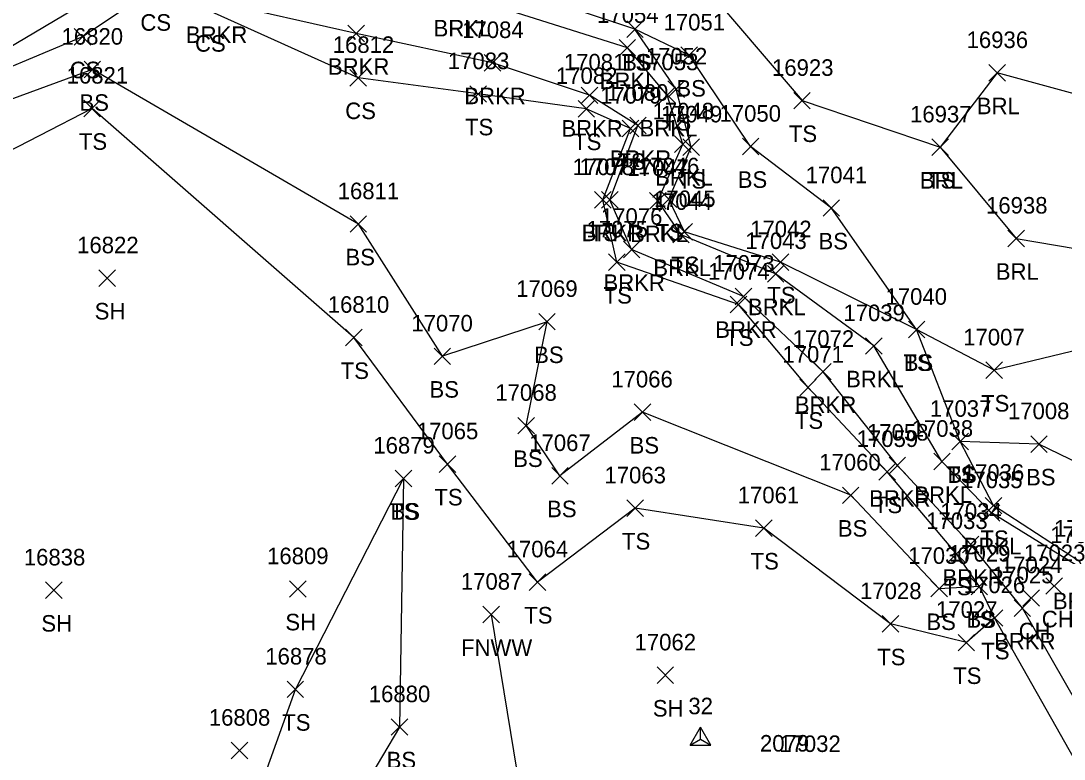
# Model space of a CAD drawing. Extents: x 1482574 to 1485769, y 580696 to 595649.
# Drawn here: x 1484889.8 to 1485016, y 582907.4 to 582996.7 of the extents above; entities that cross this region are included whole.
import ezdxf

# ---------------------------------------------------------------- set-up
doc = ezdxf.new("R2010")
doc.units = 0
for name, color, linetype in [('C_I', 7, 'Continuous'), ('CPSM', 7, 'Continuous'), ('L_A', 7, 'Continuous'), ('L_I', 7, 'Continuous'), ('L_TIC', 7, 'Continuous'), ('LABL', 7, 'Continuous'), ('LAWE', 7, 'Continuous'), ('LELB', 7, 'Continuous'), ('LFNC', 7, 'Continuous')]:
    doc.layers.add(name, color=color, linetype=linetype)

msp = doc.modelspace()

# ---------------------------------------------------------------- linework, layer by layer
at = {"layer": 'CPSM'}
for p, q in [((1484970.76, 582909.12), (1484972.01, 582911.29)), ((1484973.26, 582909.12), (1484972.01, 582911.29)), ((1484972.01, 582909.84), (1484972.01, 582911.29)), ((1484970.76, 582909.12), (1484972.01, 582909.84)), ((1484972.01, 582909.84), (1484972.01, 582909.84)), ((1484972.01, 582909.84), (1484973.26, 582909.12)), ((1484970.76, 582909.12), (1484973.26, 582909.12))]:
    msp.add_line(p, q, dxfattribs=at)
at = {"layer": 'L_TIC'}
for points in [[(1484963.08, 582994.64), (1484965.08, 582996.64)], [(1484965.08, 582994.64), (1484963.08, 582996.64)], [(1484963.08, 582994.64), (1484965.08, 582996.64)], [(1484965.08, 582994.64), (1484963.08, 582996.64)], [(1484896.26, 582993.72), (1484898.26, 582995.72)], [(1484898.26, 582993.72), (1484896.26, 582995.72)], [(1484929.35, 582994.14), (1484931.35, 582996.14)], [(1484931.35, 582994.14), (1484929.35, 582996.14)], [(1484962.16, 582992.41), (1484964.16, 582994.41)], [(1484964.16, 582992.41), (1484962.16, 582994.41)], [(1484969.64, 582991.5), (1484971.64, 582993.5)], [(1484971.64, 582991.5), (1484969.64, 582993.5)], [(1484897.44, 582989.78), (1484899.44, 582991.78)], [(1484899.44, 582989.78), (1484897.44, 582991.78)], [(1484945.85, 582990.58), (1484947.85, 582992.58)], [(1484947.85, 582990.58), (1484945.85, 582992.58)], [(1484929.59, 582988.78), (1484931.59, 582990.78)], [(1484931.59, 582988.78), (1484929.59, 582990.78)], [(1485006.9, 582989.37), (1485008.9, 582991.37)], [(1485008.9, 582989.37), (1485006.9, 582991.37)], [(1484968.06, 582987.39), (1484970.06, 582989.39)], [(1484970.06, 582987.39), (1484968.06, 582989.39)], [(1484944.11, 582986.82), (1484946.11, 582988.82)], [(1484946.11, 582986.82), (1484944.11, 582988.82)], [(1484957.58, 582986.66), (1484959.58, 582988.66)], [(1484959.58, 582986.66), (1484957.58, 582988.66)], [(1484966.99, 582986.69), (1484968.99, 582988.69)], [(1484968.99, 582986.69), (1484966.99, 582988.69)], [(1484983.29, 582986.01), (1484985.29, 582988.01)], [(1484985.29, 582986.01), (1484983.29, 582988.01)], [(1484897.4, 582985.07), (1484899.4, 582987.07)], [(1484899.4, 582985.07), (1484897.4, 582987.07)], [(1484957.19, 582985.03), (1484959.19, 582987.03)], [(1484959.19, 582985.03), (1484957.19, 582987.03)], [(1484962.54, 582982.65), (1484964.54, 582984.65)], [(1484964.54, 582982.65), (1484962.54, 582984.65)], [(1484963.44, 582983), (1484965.44, 582985)], [(1484965.44, 582983), (1484963.44, 582985)], [(1484968.87, 582980.75), (1484970.87, 582982.75)], [(1484970.87, 582980.75), (1484968.87, 582982.75)], [(1484969.87, 582980.38), (1484971.87, 582982.38)], [(1484971.87, 582980.38), (1484969.87, 582982.38)], [(1484977.07, 582980.47), (1484979.07, 582982.47)], [(1484979.07, 582980.47), (1484977.07, 582982.47)], [(1485000, 582980.38), (1485002, 582982.38)], [(1485002, 582980.38), (1485000, 582982.38)], [(1485000, 582980.38), (1485002, 582982.38)], [(1485002, 582980.38), (1485000, 582982.38)], [(1484959.2, 582974.01), (1484961.2, 582976.01)], [(1484961.2, 582974.01), (1484959.2, 582976.01)], [(1484960.04, 582974.02), (1484962.04, 582976.02)], [(1484962.04, 582974.02), (1484960.04, 582976.02)], [(1484965.84, 582973.91), (1484967.84, 582975.91)], [(1484967.84, 582973.91), (1484965.84, 582975.91)], [(1484967.16, 582974.1), (1484969.16, 582976.1)], [(1484969.16, 582974.1), (1484967.16, 582976.1)], [(1484986.84, 582973.03), (1484988.84, 582975.03)], [(1484988.84, 582973.03), (1484986.84, 582975.03)], [(1484929.62, 582971.1), (1484931.62, 582973.1)], [(1484931.62, 582971.1), (1484929.62, 582973.1)], [(1484968.65, 582969.81), (1484970.65, 582971.81)], [(1484970.65, 582969.81), (1484968.65, 582971.81)], [(1484969.06, 582970.15), (1484971.06, 582972.15)], [(1484971.06, 582970.15), (1484969.06, 582972.15)], [(1485009.19, 582969.36), (1485011.19, 582971.36)], [(1485011.19, 582969.36), (1485009.19, 582971.36)], [(1484962.68, 582968.01), (1484964.68, 582970.01)], [(1484964.68, 582968.01), (1484962.68, 582970.01)], [(1484960.88, 582966.48), (1484962.88, 582968.48)], [(1484962.88, 582966.48), (1484960.88, 582968.48)], [(1484980.68, 582966.5), (1484982.68, 582968.5)], [(1484982.68, 582966.5), (1484980.68, 582968.5)], [(1484899.24, 582964.56), (1484901.24, 582966.56)], [(1484901.24, 582964.56), (1484899.24, 582966.56)], [(1484980.1, 582965.08), (1484982.1, 582967.08)], [(1484982.1, 582965.08), (1484980.1, 582967.08)], [(1484976.2, 582962.34), (1484978.2, 582964.34)], [(1484978.2, 582962.34), (1484976.2, 582964.34)], [(1484975.6, 582961.37), (1484977.6, 582963.37)], [(1484977.6, 582961.37), (1484975.6, 582963.37)], [(1484952.44, 582959.29), (1484954.44, 582961.29)], [(1484954.44, 582959.29), (1484952.44, 582961.29)], [(1484997.15, 582958.34), (1484999.15, 582960.34)], [(1484999.15, 582958.34), (1484997.15, 582960.34)], [(1484997.15, 582958.34), (1484999.15, 582960.34)], [(1484999.15, 582958.34), (1484997.15, 582960.34)], [(1484997.15, 582958.34), (1484999.15, 582960.34)], [(1484999.15, 582958.34), (1484997.15, 582960.34)], [(1484929.07, 582957.37), (1484931.07, 582959.37)], [(1484931.07, 582957.37), (1484929.07, 582959.37)], [(1484991.98, 582956.36), (1484993.98, 582958.36)], [(1484993.98, 582956.36), (1484991.98, 582958.36)], [(1484939.78, 582955.11), (1484941.78, 582957.11)], [(1484941.78, 582955.11), (1484939.78, 582957.11)], [(1484985.83, 582953.25), (1484987.83, 582955.25)], [(1484987.83, 582953.25), (1484985.83, 582955.25)], [(1485006.54, 582953.43), (1485008.54, 582955.43)], [(1485008.54, 582953.43), (1485006.54, 582955.43)], [(1484984.02, 582951.34), (1484986.02, 582953.34)], [(1484986.02, 582951.34), (1484984.02, 582953.34)], [(1484963.99, 582948.35), (1484965.99, 582950.35)], [(1484965.99, 582948.35), (1484963.99, 582950.35)], [(1484949.91, 582946.73), (1484951.91, 582948.73)], [(1484951.91, 582946.73), (1484949.91, 582948.73)], [(1485002.43, 582944.8), (1485004.43, 582946.8)], [(1485004.43, 582944.8), (1485002.43, 582946.8)], [(1485002.43, 582944.8), (1485004.43, 582946.8)], [(1485004.43, 582944.8), (1485002.43, 582946.8)], [(1485011.95, 582944.5), (1485013.95, 582946.5)], [(1485013.95, 582944.5), (1485011.95, 582946.5)], [(1484940.41, 582942.08), (1484942.41, 582944.08)], [(1484942.41, 582942.08), (1484940.41, 582944.08)], [(1484994.82, 582941.92), (1484996.82, 582943.92)], [(1484996.82, 582941.92), (1484994.82, 582943.92)], [(1485000.22, 582942.38), (1485002.22, 582944.38)], [(1485002.22, 582942.38), (1485000.22, 582944.38)], [(1484935.07, 582940.35), (1484937.07, 582942.35)], [(1484937.07, 582940.35), (1484935.07, 582942.35)], [(1484935.07, 582940.35), (1484937.07, 582942.35)], [(1484937.07, 582940.35), (1484935.07, 582942.35)], [(1484954.01, 582940.66), (1484956.01, 582942.66)], [(1484956.01, 582940.66), (1484954.01, 582942.66)], [(1484993.58, 582941.15), (1484995.58, 582943.15)], [(1484995.58, 582941.15), (1484993.58, 582943.15)], [(1484989.18, 582938.31), (1484991.18, 582940.31)], [(1484991.18, 582938.31), (1484989.18, 582940.31)], [(1484963.11, 582936.75), (1484965.11, 582938.75)], [(1484965.11, 582936.75), (1484963.11, 582938.75)], [(1485006.46, 582937.06), (1485008.46, 582939.06)], [(1485008.46, 582937.06), (1485006.46, 582939.06)], [(1485006.2, 582936.17), (1485008.2, 582938.17)], [(1485008.2, 582936.17), (1485006.2, 582938.17)], [(1484978.66, 582934.34), (1484980.66, 582936.34)], [(1484980.66, 582934.34), (1484978.66, 582936.34)], [(1485003.69, 582932.37), (1485005.69, 582934.37)], [(1485005.69, 582932.37), (1485003.69, 582934.37)], [(1485001.98, 582931.23), (1485003.98, 582933.23)], [(1485003.98, 582931.23), (1485001.98, 582933.23)], [(1484951.28, 582927.81), (1484953.28, 582929.81)], [(1484953.28, 582927.81), (1484951.28, 582929.81)], [(1484892.78, 582926.83), (1484894.78, 582928.83)], [(1484894.78, 582926.83), (1484892.78, 582928.83)], [(1484922.3, 582926.98), (1484924.3, 582928.98)], [(1484924.3, 582926.98), (1484922.3, 582928.98)], [(1484999.89, 582927.02), (1485001.89, 582929.02)], [(1485001.89, 582927.02), (1484999.89, 582929.02)], [(1485004.74, 582927.29), (1485006.74, 582929.29)], [(1485006.74, 582927.29), (1485004.74, 582929.29)], [(1485004.74, 582927.29), (1485006.74, 582929.29)], [(1485006.74, 582927.29), (1485004.74, 582929.29)], [(1485013.8, 582927.35), (1485015.8, 582929.35)], [(1485015.8, 582927.35), (1485013.8, 582929.35)], [(1485011.02, 582925.9), (1485013.02, 582927.9)], [(1485013.02, 582925.9), (1485011.02, 582927.9)], [(1484945.69, 582923.9), (1484947.69, 582925.9)], [(1484947.69, 582923.9), (1484945.69, 582925.9)], [(1485009.94, 582924.67), (1485011.94, 582926.67)], [(1485011.94, 582924.67), (1485009.94, 582926.67)], [(1484993.98, 582922.76), (1484995.98, 582924.76)], [(1484995.98, 582922.76), (1484993.98, 582924.76)], [(1485006.57, 582923.48), (1485008.57, 582925.48)], [(1485008.57, 582923.48), (1485006.57, 582925.48)], [(1485006.57, 582923.48), (1485008.57, 582925.48)], [(1485008.57, 582923.48), (1485006.57, 582925.48)], [(1485003.17, 582920.5), (1485005.17, 582922.5)], [(1485005.17, 582920.5), (1485003.17, 582922.5)], [(1484966.75, 582916.56), (1484968.75, 582918.56)], [(1484968.75, 582916.56), (1484966.75, 582918.56)], [(1484922, 582914.85), (1484924, 582916.85)], [(1484924, 582914.85), (1484922, 582916.85)], [(1484934.6, 582910.3), (1484936.6, 582912.3)], [(1484936.6, 582910.3), (1484934.6, 582912.3)], [(1484915.24, 582907.46), (1484917.24, 582909.46)], [(1484917.24, 582907.46), (1484915.24, 582909.46)]]:
    msp.add_lwpolyline(points, dxfattribs=at)
at = {"layer": 'LABL'}
msp.add_lwpolyline([(1485107.72, 582976.88), (1485094.29, 582978.12), (1485068.29, 582982.61), (1485045.94, 582980.01), (1485007.9, 582990.37), (1485001, 582981.38), (1485010.19, 582970.36), (1485036.59, 582965.86), (1485055.81, 582955.85), (1485093.7, 582959.43), (1485116.88, 582952.39)], dxfattribs=at)
at = {"layer": 'LAWE'}
for points in [[(1484930.35, 582995.14), (1484913.15, 582998.98), (1484905.56, 583003.12), (1484903.96, 583002.67), (1484881.33, 582989.26), (1484874.06, 582989.91), (1484866.51, 582995.68), (1484856.68, 582990.66), (1484860.14, 582975.25), (1484843.23, 582942.42), (1484845.9, 582915.7), (1484839.68, 582890.05), (1484825.32, 582879.8), (1484798, 582863.48), (1484779.37, 582864.86), (1484767.37, 582863.41), (1484752.63, 582861), (1484743.55, 582849.57)], [(1485123.7, 582933.49), (1485112.68, 582933.26), (1485096.77, 582924.61), (1485077.68, 582931.38), (1485060.14, 582929.44), (1485049.73, 582926.22), (1485029.82, 582915.14), (1485024.91, 582915.87), (1485017.99, 582930.54), (1485007.2, 582937.17), (1485001.22, 582943.38), (1484992.98, 582957.36), (1484981.1, 582966.08), (1484969.65, 582970.81), (1484966.84, 582974.91), (1484969.87, 582981.75), (1484967.99, 582987.69), (1484963.16, 582993.41), (1484943.08, 582999.77)], [(1484946.85, 582991.58), (1484930.35, 582995.14)], [(1485121.53, 582926.14), (1485112.24, 582927.58), (1485097.26, 582919.63), (1485081.14, 582926.13), (1485071.44, 582919.59), (1485067.88, 582919.29), (1485053.71, 582915.91), (1485031.6, 582908.48), (1485021.21, 582907.83), (1485010.94, 582925.67), (1485004.69, 582933.37), (1484995.82, 582942.92), (1484986.83, 582954.25), (1484977.2, 582963.34), (1484963.68, 582969.01), (1484961.04, 582975.02), (1484964.44, 582984), (1484958.58, 582987.66), (1484946.85, 582991.58)]]:
    msp.add_lwpolyline(points, dxfattribs=at)
at = {"layer": 'LELB'}
for points in [[(1485100.1, 583036.87), (1485103.51, 583010.73), (1485107.72, 582976.88), (1485116.88, 582952.39), (1485121.3, 582936.63), (1485112.9, 582936.5), (1485096.41, 582925.11), (1485078.79, 582936.53), (1485058.24, 582931.71), (1485048.5, 582928.28), (1485032.1, 582948.01), (1485022.73, 582958.09), (1485007.54, 582954.43), (1484998.15, 582959.34)], [(1484952.16, 583010.58), (1484971.77, 583001.69), (1484984.29, 582987.01), (1485001, 582981.38)], [(1485048.5, 582928.28), (1485043.31, 582925.05), (1485029.24, 582916.98), (1485025.52, 582916.83), (1485017.87, 582931.31), (1485007.46, 582938.06), (1485003.43, 582945.8), (1484998.15, 582959.34), (1484981.68, 582967.5), (1484970.06, 582971.15), (1484968.16, 582975.1), (1484970.87, 582981.38), (1484969.06, 582988.39), (1484964.08, 582995.64), (1484942.52, 583002.84)], [(1484930.59, 582989.78), (1484912.42, 582997.93), (1484905.81, 583000.46), (1484897.26, 582994.72), (1484881.84, 582988.27), (1484873.34, 582988.55), (1484866.67, 582993.45), (1484859.18, 582988.78), (1484860.91, 582973.2), (1484845.45, 582941.59), (1484847.8, 582917.07), (1484841.36, 582890.68), (1484826.41, 582877.28), (1484798.26, 582863.43), (1484779.83, 582863.7), (1484769.26, 582861.62), (1484753.8, 582859.37), (1484744.93, 582848.7)], [(1484998.15, 582959.34), (1484987.84, 582974.03), (1484978.07, 582981.47), (1484970.64, 582992.5), (1484964.08, 582995.64)], [(1484930.62, 582972.1), (1484898.44, 582990.78), (1484883.27, 582985.22), (1484872.13, 582959.52), (1484862.59, 582936.66), (1484847.8, 582917.07)], [(1484945.11, 582987.82), (1484930.59, 582989.78)], [(1485066.33, 582914.37), (1485055.01, 582910.96), (1485032.68, 582905.68), (1485019.54, 582903.35), (1485007.57, 582924.48), (1485005.74, 582928.29), (1485002.98, 582932.23), (1484994.58, 582942.15), (1484985.02, 582952.34), (1484976.6, 582962.37), (1484961.88, 582967.48), (1484960.2, 582975.01), (1484963.54, 582983.65), (1484958.19, 582986.03), (1484945.11, 582987.82)], [(1484930.07, 582958.37), (1484898.4, 582986.07), (1484885.55, 582979.46), (1484884.78, 582958.51), (1484871.19, 582937.25), (1484856.63, 582909.87), (1484844.08, 582888.03), (1484828.7, 582873.63), (1484804.55, 582861.77), (1484803.54, 582840.27), (1484830.22, 582829.96), (1484870.56, 582841.66), (1484888.1, 582857.15), (1484906.18, 582866.74), (1484913.62, 582889.63), (1484923, 582915.85), (1484936.07, 582941.35)], [(1484940.78, 582956.11), (1484930.62, 582972.1)], [(1485005.74, 582928.29), (1485000.89, 582928.02), (1484990.18, 582939.31), (1484964.99, 582949.35), (1484955.01, 582941.66), (1484950.91, 582947.73), (1484953.44, 582960.29), (1484940.78, 582956.11)], [(1484941.41, 582943.08), (1484930.07, 582958.37)], [(1485043.31, 582925.05), (1485029.01, 582937.7), (1485012.95, 582945.5), (1485003.43, 582945.8)], [(1485007.57, 582924.48), (1485004.17, 582921.5), (1484994.98, 582923.76), (1484979.66, 582935.34), (1484964.11, 582937.75), (1484952.28, 582928.81), (1484941.41, 582943.08)], [(1484936.07, 582941.35), (1484935.6, 582911.3), (1484923.26, 582890.5), (1484917.13, 582869.47), (1484910.3, 582850.13)]]:
    msp.add_lwpolyline(points, dxfattribs=at)
at = {"layer": 'LFNC'}
msp.add_lwpolyline([(1484946.69, 582924.9), (1484953.65, 582882.36), (1484957.84, 582862.15)], dxfattribs=at)

# ---------------------------------------------------------------- texts
at = {"layer": 'C_I'}
msp.add_text('32', height=2, dxfattribs=at).set_placement((1484970.54, 582912.84))
at = {"layer": 'L_A'}
for s, p in [('CS', (1484904.25, 582995.46)), ('BRKL', (1484939.72, 582994.77)), ('BRKR', (1484909.75, 582993.98)), ('CS', (1484910.86, 582992.93)), ('CS', (1484895.7, 582989.72)), ('BRKR', (1484926.94, 582990.14)), ('TS', (1484962.49, 582990.64)), ('BS', (1484962.52, 582990.64)), ('BRKL', (1484959.81, 582988.41)), ('BS', (1484969.09, 582987.5)), ('BS', (1484896.88, 582985.78)), ('BRKR', (1484943.44, 582986.58)), ('CS', (1484929.03, 582984.78)), ('BRL', (1485005.44, 582985.37)), ('TS', (1484967.47, 582983.39)), ('TS', (1484943.52, 582982.82)), ('BRKR', (1484955.18, 582982.66)), ('BRKL', (1484964.64, 582982.69)), ('TS', (1484982.7, 582982.01)), ('TS', (1484896.81, 582981.07)), ('TS', (1484956.6, 582981.03)), ('BRKR', (1484961.03, 582979)), ('TS', (1484961.95, 582978.65)), ('BRKL', (1484966.52, 582976.75)), ('TS', (1484969.28, 582976.38)), ('BS', (1484976.51, 582976.47)), ('BRL', (1484998.55, 582976.38)), ('TS', (1484999.41, 582976.38)), ('BRKR', (1484957.63, 582970.02)), ('TS', (1484958.61, 582970.01)), ('BRKL', (1484963.49, 582969.91)), ('TS', (1484966.57, 582970.1)), ('BS', (1484986.28, 582969.03)), ('BS', (1484929.06, 582967.1)), ('BRKL', (1484966.3, 582965.81)), ('TS', (1484968.47, 582966.15)), ('BRL', (1485007.73, 582965.36)), ('BRKR', (1484960.27, 582964.01)), ('TS', (1484960.29, 582962.48)), ('TS', (1484980.09, 582962.5)), ('SH', (1484898.72, 582960.56)), ('BRKL', (1484977.75, 582961.08)), ('BRKR', (1484973.79, 582958.34)), ('TS', (1484975.01, 582957.37)), ('BS', (1484951.88, 582955.29)), ('TS', (1484996.56, 582954.34)), ('TS', (1484996.56, 582954.34)), ('BS', (1484996.59, 582954.34)), ('TS', (1484928.48, 582953.37)), ('BRKL', (1484989.62, 582952.36)), ('BS', (1484939.22, 582951.11)), ('BRKR', (1484983.42, 582949.25)), ('TS', (1485005.95, 582949.43)), ('TS', (1484983.43, 582947.34)), ('BS', (1484963.43, 582944.35)), ('BS', (1484949.35, 582942.73)), ('TS', (1485001.83, 582940.8)), ('BS', (1485001.87, 582940.8)), ('BS', (1485011.39, 582940.5)), ('TS', (1484939.82, 582938.08)), ('BRKR', (1484992.41, 582937.92)), ('BRKL', (1484997.87, 582938.38)), ('BS', (1484953.45, 582936.66)), ('TS', (1484992.99, 582937.15)), ('TS', (1484934.48, 582936.35)), ('BS', (1484934.51, 582936.35)), ('BS', (1484988.62, 582934.31)), ('TS', (1484962.51, 582932.75)), ('TS', (1485005.87, 582933.06)), ('BRKL', (1485003.84, 582932.17)), ('TS', (1484978.07, 582930.34)), ('BRKR', (1485001.28, 582928.37)), ('TS', (1485001.39, 582927.23)), ('BRKL', (1485014.64, 582925.54)), ('SH', (1484892.27, 582922.83)), ('SH', (1484921.79, 582922.98)), ('TS', (1484950.69, 582923.81)), ('BS', (1484999.33, 582923.02)), ('TS', (1485004.14, 582923.29)), ('BS', (1485004.18, 582923.29)), ('CH', (1485013.29, 582923.35)), ('CH', (1485010.5, 582921.9)), ('BRKR', (1485007.53, 582920.67)), ('FNWW', (1484943.04, 582919.9)), ('TS', (1485005.98, 582919.48)), ('TS', (1485005.98, 582919.48)), ('TS', (1484993.39, 582918.76)), ('TS', (1485002.58, 582916.5)), ('SH', (1484966.24, 582912.56)), ('TS', (1484921.41, 582910.85)), ('BS', (1484934.04, 582906.3))]:
    msp.add_text(s, height=2, dxfattribs=at).set_placement(p)
at = {"layer": 'L_I'}
for s, p in [('17054', (1484959.5, 582996.41)), ('17084', (1484943.18, 582994.58)), ('17051', (1484967.54, 582995.5)), ('16820', (1484894.72, 582993.78)), ('16936', (1485004.2, 582993.37)), ('16812', (1484927.52, 582992.78)), ('17083', (1484941.44, 582990.82)), ('17052', (1484965.39, 582991.39)), ('17081', (1484955.48, 582990.66)), ('17053', (1484964.32, 582990.69)), ('16923', (1484980.66, 582990.01)), ('16821', (1484895.33, 582989.07)), ('17082', (1484954.52, 582989.03)), ('17080', (1484960.68, 582987)), ('17079', (1484959.86, 582986.65)), ('17048', (1484966.2, 582984.75)), ('17050', (1484974.31, 582984.47)), ('17049', (1484967.2, 582984.38)), ('16937', (1484997.36, 582984.38)), ('16937', (1484997.36, 582984.38)), ('17046', (1484964.43, 582978.1)), ('17078', (1484956.53, 582978.01)), ('17077', (1484957.37, 582978.02)), ('17047', (1484963.17, 582977.91)), ('17041', (1484984.73, 582977.03)), ('16811', (1484928.12, 582975.1)), ('17044', (1484965.98, 582973.81)), ('17045', (1484966.39, 582974.15)), ('16938', (1485006.55, 582973.36)), ('17076', (1484959.96, 582972.01)), ('17075', (1484958.21, 582970.48)), ('17042', (1484978.01, 582970.5)), ('16822', (1484896.6, 582968.56)), ('17043', (1484977.43, 582969.08)), ('17073', (1484973.53, 582966.34)), ('17074', (1484972.93, 582965.37)), ('17069', (1484949.71, 582963.29)), ('17040', (1484994.39, 582962.34)), ('17040', (1484994.39, 582962.34)), ('17040', (1484994.39, 582962.34)), ('16810', (1484926.92, 582961.37)), ('17039', (1484989.3, 582960.36)), ('17070', (1484937.03, 582959.11)), ('17072', (1484983.16, 582957.25)), ('17007', (1485003.79, 582957.43)), ('17071', (1484981.92, 582955.34)), ('17066', (1484961.22, 582952.35)), ('17068', (1484947.19, 582950.73)), ('17037', (1484999.76, 582948.8)), ('17037', (1484999.76, 582948.8)), ('17008', (1485009.2, 582948.5)), ('17065', (1484937.69, 582946.08)), ('17058', (1484992.15, 582945.92)), ('17038', (1484997.55, 582946.38)), ('16879', (1484932.43, 582944.35)), ('16879', (1484932.43, 582944.35)), ('17067', (1484951.29, 582944.66)), ('17059', (1484990.9, 582945.15)), ('17060', (1484986.37, 582942.31)), ('17063', (1484960.39, 582940.75)), ('17036', (1485003.73, 582941.06)), ('17035', (1485003.53, 582940.17)), ('17061', (1484976.51, 582938.34)), ('17033', (1484999.31, 582935.23)), ('17034', (1485001.02, 582936.37)), ('17021', (1485014.77, 582934.31)), ('17022', (1485014.32, 582933.54)), ('17064', (1484948.56, 582931.81)), ('16838', (1484890.15, 582930.83)), ('16809', (1484919.58, 582930.98)), ('17030', (1484997.13, 582931.02)), ('17029', (1485002.06, 582931.29)), ('17029', (1485002.06, 582931.29)), ('17023', (1485011.13, 582931.35)), ('17024', (1485008.35, 582929.9)), ('17087', (1484943.02, 582927.9)), ('17025', (1485007.27, 582928.67)), ('17028', (1484991.31, 582926.76)), ('17026', (1485003.85, 582927.48)), ('17026', (1485003.85, 582927.48)), ('17027', (1485000.5, 582924.5)), ('17062', (1484964.03, 582920.56)), ('16878', (1484919.36, 582918.85)), ('16880', (1484931.88, 582914.3)), ('16808', (1484912.53, 582911.46)), ('2079', (1484979.2, 582908.33)), ('17032', (1484981.54, 582908.28))]:
    msp.add_text(s, height=2, dxfattribs=at).set_placement(p)

doc.saveas('drawing.dxf')
